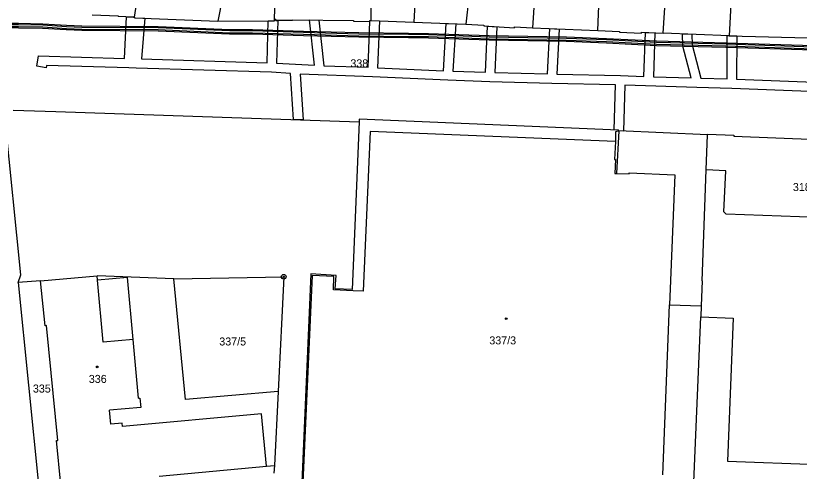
# Model space of a CAD drawing. Extents: x -755819 to -753140, y -1169796 to -1166000.
# Drawn here: x -755277.7 to -755111.2, y -1166340.4 to -1166243.5 of the extents above; entities that cross this region are included whole.
import ezdxf

# ---------------------------------------------------------------- set-up
doc = ezdxf.new("R2010")
doc.units = 0
for name, color, linetype in [('Vrstva 1', 7, 'Continuous'), ('Vrstva 18', 7, 'Continuous'), ('Vrstva 19', 7, 'Continuous'), ('Vrstva 24', 7, 'Continuous'), ('Vrstva 25', 7, 'Continuous'), ('Vrstva 27', 7, 'Continuous'), ('Vrstva 4', 7, 'Continuous')]:
    doc.layers.add(name, color=color, linetype=linetype)

msp = doc.modelspace()

# ---------------------------------------------------------------- linework, layer by layer
at = {"layer": 'Vrstva 1'}
for p, q in [((-755202.23, -1166230.31), (-755202.27, -1166244.52)), ((-755192.46, -1166230.49), (-755193.15, -1166244.87)), ((-755180.67, -1166232.34), (-755182.09, -1166245.32)), ((-755232.49, -1166232.88), (-755234.78, -1166244.67)), ((-755222.73, -1166244.3), (-755222.35, -1166232.74)), ((-755167.17, -1166233.42), (-755167.91, -1166246.12)), ((-755154.06, -1166246.68), (-755153.6, -1166234.15)), ((-755140.21, -1166247.22), (-755139.34, -1166234.67)), ((-755125.48, -1166235.18), (-755126.16, -1166247.77)), ((-755252.52, -1166243.83), (-755251.46, -1166237.18)), ((-755261.48, -1166243.36), (-755255.98, -1166243.55)), ((-755255.98, -1166243.55), (-755255.99, -1166243.71)), ((-755252.7, -1166243.82), (-755255.99, -1166243.71)), ((-755252.52, -1166243.83), (-755252.7, -1166243.82)), ((-755252.53, -1166243.95), (-755252.52, -1166243.83)), ((-755252.53, -1166243.95), (-755234.78, -1166244.67)), ((-755234.78, -1166244.67), (-755222.75, -1166244.61)), ((-755222.73, -1166244.3), (-755222.75, -1166244.61)), ((-755222.45, -1166244.3), (-755222.73, -1166244.3)), ((-755222.45, -1166244.53), (-755222.45, -1166244.3)), ((-755218.95, -1166244.57), (-755222.45, -1166244.53)), ((-755218.95, -1166244.39), (-755218.95, -1166244.57)), ((-755218.95, -1166244.39), (-755205.98, -1166244.53)), ((-755205.98, -1166244.53), (-755205.98, -1166244.71)), ((-755205.98, -1166244.71), (-755202.51, -1166244.76)), ((-755202.51, -1166244.76), (-755202.51, -1166244.52)), ((-755202.51, -1166244.52), (-755202.27, -1166244.52)), ((-755202.27, -1166244.52), (-755193.15, -1166244.87)), ((-755193.15, -1166244.87), (-755182.09, -1166245.32)), ((-755182.09, -1166245.32), (-755178.29, -1166245.53)), ((-755178.29, -1166245.53), (-755178.3, -1166245.7)), ((-755178.3, -1166245.7), (-755171.77, -1166246.07)), ((-755171.77, -1166246.07), (-755171.77, -1166245.9)), ((-755171.77, -1166245.9), (-755167.91, -1166246.12)), ((-755167.91, -1166246.12), (-755154.06, -1166246.68)), ((-755154.06, -1166246.68), (-755149.43, -1166246.86)), ((-755149.43, -1166246.86), (-755149.44, -1166247.02)), ((-755149.44, -1166247.02), (-755144.79, -1166247.2)), ((-755144.79, -1166247.2), (-755144.79, -1166247.04)), ((-755144.79, -1166247.04), (-755140.21, -1166247.22)), ((-755126.16, -1166247.77), (-755140.21, -1166247.22)), ((-755126.16, -1166247.77), (-755109.42, -1166248.26)), ((-755278.28, -1166263.57), (-755269.22, -1166263.89)), ((-755269.22, -1166263.89), (-755204.75, -1166266.07)), ((-755276.64, -1166298.62), (-755279.96, -1166265.59)), ((-755204.73, -1166265.52), (-755204.75, -1166266.07)), ((-755149.68, -1166267.82), (-755204.73, -1166265.52)), ((-755204.75, -1166266.07), (-755206.26, -1166301.71)), ((-755149.63, -1166268.02), (-755149.68, -1166267.82)), ((-755130.77, -1166268.87), (-755149.63, -1166268.02)), ((-755131.06, -1166276.29), (-755130.77, -1166268.87)), ((-755130.77, -1166268.87), (-755130.76, -1166268.69)), ((-755130.76, -1166268.69), (-755125.17, -1166268.91)), ((-755125.17, -1166268.91), (-755125.18, -1166269.14)), ((-755125.18, -1166269.14), (-755097.98, -1166270.18)), ((-755131.89, -1166299.87), (-755131.06, -1166276.29)), ((-755277.2, -1166300.21), (-755276.64, -1166298.62)), ((-755272.44, -1166299.85), (-755260.45, -1166298.83)), ((-755244.12, -1166299.46), (-755260.45, -1166298.83)), ((-755244.12, -1166299.46), (-755220.8, -1166299)), ((-755220.8, -1166299), (-755221.96, -1166323.37)), ((-755215.01, -1166298.41), (-755217.27, -1166350.66)), ((-755209.66, -1166298.78), (-755215.01, -1166298.41)), ((-755209.85, -1166301.57), (-755209.66, -1166298.78)), ((-755272.44, -1166299.85), (-755277.2, -1166300.21)), ((-755277.2, -1166300.21), (-755272.81, -1166343.86)), ((-755271.49, -1166309.42), (-755272.44, -1166299.85)), ((-755241.64, -1166325.07), (-755244.12, -1166299.46)), ((-755131.89, -1166299.87), (-755132.1, -1166305.21)), ((-755206.26, -1166301.71), (-755209.85, -1166301.57)), ((-755140.28, -1166341.14), (-755138.8, -1166305)), ((-755138.8, -1166305), (-755132.1, -1166305.21)), ((-755132.1, -1166305.21), (-755132.21, -1166307.55)), ((-755133.74, -1166344.82), (-755132.21, -1166307.55)), ((-755271.19, -1166309.39), (-755271.49, -1166309.42)), ((-755268.77, -1166333.82), (-755271.19, -1166309.39)), ((-755221.96, -1166323.37), (-755241.64, -1166325.07)), ((-755221.96, -1166323.37), (-755222.78, -1166339.11)), ((-755269.07, -1166333.85), (-755268.77, -1166333.82)), ((-755268.15, -1166343.16), (-755269.07, -1166333.85)), ((-755247.23, -1166341.42), (-755224.47, -1166339.26)), ((-755224.47, -1166339.26), (-755222.78, -1166339.11)), ((-755222.78, -1166339.11), (-755222.87, -1166340.75))]:
    msp.add_line(p, q, dxfattribs=at)
at = {"layer": 'Vrstva 24'}
for radius in [0.5, 0.1]:
    msp.add_circle((-755220.8, -1166299), radius, dxfattribs=at)
at = {"layer": 'Vrstva 25'}
for centre in [(-755173.53, -1166307.92), (-755260.42, -1166318.17)]:
    msp.add_circle(centre, 0.175, dxfattribs=at)
at = {"layer": 'Vrstva 27'}
for p, q in [((-755254.63, -1166252.59), (-755254.19, -1166243.77)), ((-755254.19, -1166243.77), (-755252.7, -1166243.82)), ((-755252.7, -1166243.82), (-755252.52, -1166243.83)), ((-755252.52, -1166243.83), (-755252.53, -1166243.95)), ((-755252.53, -1166243.95), (-755250.27, -1166244.04)), ((-755250.27, -1166244.04), (-755251, -1166252.72)), ((-755278.52, -1166245.12), (-755277.11, -1166245.14)), ((-755278.51, -1166245.37), (-755277.12, -1166245.39)), ((-755277.12, -1166245.39), (-755271.98, -1166245.48)), ((-755277.11, -1166245.14), (-755271.97, -1166245.23)), ((-755271.98, -1166245.48), (-755266.94, -1166245.79)), ((-755271.97, -1166245.23), (-755266.92, -1166245.54)), ((-755266.94, -1166245.79), (-755263.69, -1166245.95)), ((-755266.92, -1166245.54), (-755263.69, -1166245.7)), ((-755263.69, -1166245.7), (-755247.47, -1166245.81)), ((-755224.32, -1166253.51), (-755224.07, -1166244.62)), ((-755224.07, -1166244.62), (-755222.75, -1166244.61)), ((-755222.75, -1166244.61), (-755222.73, -1166244.3)), ((-755222.73, -1166244.3), (-755222.45, -1166244.3)), ((-755222.45, -1166244.3), (-755222.45, -1166244.53)), ((-755222.45, -1166244.53), (-755222.07, -1166244.53)), ((-755222.07, -1166244.53), (-755222.32, -1166253.61)), ((-755214.26, -1166254.07), (-755215.35, -1166244.43)), ((-755215.35, -1166244.43), (-755213.33, -1166244.45)), ((-755213.33, -1166244.45), (-755212.24, -1166254.15)), ((-755202.85, -1166254.49), (-755202.51, -1166244.76)), ((-755202.51, -1166244.76), (-755202.51, -1166244.52)), ((-755202.51, -1166244.52), (-755202.27, -1166244.52)), ((-755202.27, -1166244.52), (-755200.45, -1166244.59)), ((-755200.45, -1166244.59), (-755200.85, -1166254.58)), ((-755186.84, -1166255.22), (-755186.25, -1166245.15)), ((-755186.25, -1166245.15), (-755184.26, -1166245.23)), ((-755184.26, -1166245.23), (-755184.84, -1166255.29)), ((-755177.95, -1166255.52), (-755177.52, -1166245.74)), ((-755177.52, -1166245.74), (-755175.52, -1166245.86)), ((-755277.12, -1166245.89), (-755278.49, -1166245.87)), ((-755277.13, -1166246.14), (-755278.48, -1166246.12)), ((-755272.01, -1166246.23), (-755277.13, -1166246.14)), ((-755272, -1166245.98), (-755277.12, -1166245.89)), ((-755266.98, -1166246.54), (-755272.01, -1166246.23)), ((-755266.96, -1166246.29), (-755272, -1166245.98)), ((-755263.71, -1166246.7), (-755266.98, -1166246.54)), ((-755263.71, -1166246.45), (-755266.96, -1166246.29)), ((-755247.49, -1166246.56), (-755263.71, -1166246.45)), ((-755247.49, -1166246.81), (-755263.71, -1166246.7)), ((-755263.69, -1166245.95), (-755247.47, -1166246.06)), ((-755232.28, -1166247.2), (-755247.49, -1166246.56)), ((-755232.28, -1166247.45), (-755247.49, -1166246.81)), ((-755247.47, -1166245.81), (-755232.26, -1166246.45)), ((-755247.47, -1166246.06), (-755232.27, -1166246.7)), ((-755227.41, -1166247.2), (-755232.28, -1166247.2)), ((-755227.42, -1166247.45), (-755232.28, -1166247.45)), ((-755232.27, -1166246.7), (-755227.41, -1166246.7)), ((-755232.26, -1166246.45), (-755227.4, -1166246.45)), ((-755216.62, -1166247.79), (-755227.42, -1166247.45)), ((-755227.41, -1166246.7), (-755216.6, -1166247.04)), ((-755216.62, -1166247.54), (-755227.41, -1166247.2)), ((-755227.4, -1166246.45), (-755216.6, -1166246.79)), ((-755216.6, -1166246.79), (-755204.84, -1166247.1)), ((-755216.6, -1166247.04), (-755204.84, -1166247.35)), ((-755204.84, -1166247.1), (-755194.28, -1166247.23)), ((-755204.84, -1166247.35), (-755194.29, -1166247.48)), ((-755194.28, -1166247.23), (-755190.02, -1166247.29)), ((-755190.02, -1166247.29), (-755177.12, -1166247.75)), ((-755175.52, -1166245.86), (-755175.95, -1166255.58)), ((-755164.76, -1166255.89), (-755164.25, -1166246.27)), ((-755164.25, -1166246.27), (-755162.25, -1166246.35)), ((-755162.25, -1166246.35), (-755162.76, -1166255.94)), ((-755144.25, -1166256.42), (-755143.92, -1166247.07)), ((-755143.92, -1166247.07), (-755141.92, -1166247.15)), ((-755141.92, -1166247.15), (-755142.25, -1166256.49)), ((-755136.01, -1166250), (-755136.09, -1166247.38)), ((-755136.09, -1166247.38), (-755134.09, -1166247.46)), ((-755134.09, -1166247.46), (-755134.01, -1166249.72)), ((-755204.85, -1166247.85), (-755216.62, -1166247.54)), ((-755204.86, -1166248.1), (-755216.62, -1166247.79)), ((-755194.3, -1166248.23), (-755204.86, -1166248.1)), ((-755194.29, -1166247.98), (-755204.85, -1166247.85)), ((-755190.04, -1166248.29), (-755194.3, -1166248.23)), ((-755194.29, -1166247.48), (-755190.02, -1166247.54)), ((-755190.04, -1166248.04), (-755194.29, -1166247.98)), ((-755177.14, -1166248.5), (-755190.04, -1166248.04)), ((-755177.14, -1166248.75), (-755190.04, -1166248.29)), ((-755190.02, -1166247.54), (-755177.12, -1166248)), ((-755160.76, -1166248.79), (-755177.14, -1166248.5)), ((-755160.76, -1166249.04), (-755177.14, -1166248.75)), ((-755177.12, -1166247.75), (-755160.74, -1166248.04)), ((-755177.12, -1166248), (-755160.74, -1166248.29)), ((-755152.22, -1166249.11), (-755160.76, -1166248.79)), ((-755152.23, -1166249.36), (-755160.76, -1166249.04)), ((-755160.74, -1166248.04), (-755152.19, -1166248.36)), ((-755160.74, -1166248.29), (-755152.2, -1166248.61)), ((-755141.59, -1166249.65), (-755152.22, -1166249.11)), ((-755152.2, -1166248.61), (-755141.57, -1166249.15)), ((-755152.19, -1166248.36), (-755141.56, -1166248.9)), ((-755141.56, -1166248.9), (-755126.82, -1166249.28)), ((-755126.59, -1166256.96), (-755126.55, -1166247.75)), ((-755126.55, -1166247.75), (-755126.16, -1166247.77)), ((-755126.16, -1166247.77), (-755124.55, -1166247.82)), ((-755124.55, -1166247.82), (-755124.59, -1166257.03)), ((-755141.6, -1166249.9), (-755152.23, -1166249.36)), ((-755126.84, -1166250.28), (-755141.6, -1166249.9)), ((-755126.84, -1166250.03), (-755141.59, -1166249.65)), ((-755141.57, -1166249.15), (-755126.82, -1166249.53)), ((-755134.26, -1166256.74), (-755136.01, -1166250)), ((-755134.01, -1166249.72), (-755132.18, -1166256.8)), ((-755108.25, -1166250.61), (-755126.84, -1166250.03)), ((-755108.26, -1166250.86), (-755126.84, -1166250.28)), ((-755126.82, -1166249.28), (-755108.22, -1166249.86)), ((-755126.82, -1166249.53), (-755108.23, -1166250.11)), ((-755273.25, -1166254.22), (-755272.86, -1166252.04)), ((-755272.86, -1166252.04), (-755254.63, -1166252.59)), ((-755271.2, -1166254.1), (-755271.28, -1166254.57)), ((-755253.72, -1166254.62), (-755271.2, -1166254.1)), ((-755251, -1166252.72), (-755224.32, -1166253.51)), ((-755222.32, -1166253.61), (-755214.26, -1166254.07)), ((-755271.28, -1166254.57), (-755273.25, -1166254.22)), ((-755252.13, -1166254.69), (-755253.72, -1166254.62)), ((-755223.4, -1166255.54), (-755252.13, -1166254.69)), ((-755219.34, -1166255.81), (-755223.4, -1166255.54)), ((-755212.24, -1166254.15), (-755202.85, -1166254.49)), ((-755200.85, -1166254.58), (-755186.84, -1166255.22)), ((-755184.84, -1166255.29), (-755177.95, -1166255.52)), ((-755175.95, -1166255.58), (-755164.76, -1166255.89)), ((-755218.69, -1166265.6), (-755219.34, -1166255.81)), ((-755201.93, -1166256.53), (-755217.33, -1166255.92)), ((-755217.33, -1166255.92), (-755216.68, -1166265.67)), ((-755185.94, -1166257.26), (-755201.93, -1166256.53)), ((-755177.02, -1166257.55), (-755185.94, -1166257.26)), ((-755162.76, -1166255.94), (-755149.24, -1166256.24)), ((-755149.24, -1166256.24), (-755144.25, -1166256.42)), ((-755142.25, -1166256.49), (-755134.26, -1166256.74)), ((-755132.18, -1166256.8), (-755126.59, -1166256.96)), ((-755124.59, -1166257.03), (-755108.03, -1166257.66)), ((-755163.84, -1166257.92), (-755177.02, -1166257.55)), ((-755150.3, -1166258.22), (-755163.84, -1166257.92)), ((-755150.59, -1166267.78), (-755150.3, -1166258.22)), ((-755148.3, -1166258.28), (-755148.6, -1166268.07)), ((-755132.99, -1166258.78), (-755148.3, -1166258.28)), ((-755125.62, -1166258.99), (-755132.99, -1166258.78)), ((-755109.09, -1166259.62), (-755125.62, -1166258.99)), ((-755216.68, -1166265.67), (-755218.69, -1166265.6)), ((-755149.68, -1166267.82), (-755150.59, -1166267.78)), ((-755149.63, -1166268.02), (-755149.68, -1166267.82)), ((-755148.6, -1166268.07), (-755149.63, -1166268.02))]:
    msp.add_line(p, q, dxfattribs=at)
at = {"layer": 'Vrstva 4'}
for p, q in [((-755202.42, -1166268.14), (-755203.89, -1166302.07)), ((-755150.3, -1166270.28), (-755202.42, -1166268.14)), ((-755149.63, -1166268.02), (-755150.33, -1166268.24)), ((-755150.33, -1166268.24), (-755150.3, -1166270.28)), ((-755149.63, -1166268.02), (-755150.07, -1166277.06)), ((-755150.3, -1166270.28), (-755150.54, -1166274.08)), ((-755150.54, -1166274.08), (-755150.34, -1166274.09)), ((-755150.34, -1166274.09), (-755150.46, -1166277.04)), ((-755150.46, -1166277.04), (-755150.07, -1166277.06)), ((-755150.07, -1166277.06), (-755147.43, -1166277.17)), ((-755147.43, -1166277.17), (-755147.42, -1166276.94)), ((-755147.42, -1166276.94), (-755137.67, -1166277.35)), ((-755137.67, -1166277.35), (-755138.8, -1166305)), ((-755126.89, -1166276.48), (-755131.06, -1166276.29)), ((-755127.27, -1166285.19), (-755126.89, -1166276.48)), ((-755127.27, -1166285.19), (-755126.78, -1166285.68)), ((-755102.42, -1166286.6), (-755126.78, -1166285.68)), ((-755260.36, -1166299.77), (-755260.45, -1166298.83)), ((-755214.75, -1166298.72), (-755217.08, -1166350.36)), ((-755210.12, -1166298.95), (-755214.75, -1166298.72)), ((-755210.25, -1166301.8), (-755210.12, -1166298.95)), ((-755254, -1166299.15), (-755260.36, -1166299.77)), ((-755259.15, -1166312.93), (-755260.36, -1166299.77)), ((-755252.78, -1166312.35), (-755254, -1166299.15)), ((-755206.03, -1166301.98), (-755210.25, -1166301.8)), ((-755203.89, -1166302.07), (-755206.03, -1166301.98)), ((-755132.21, -1166307.55), (-755125.33, -1166307.83)), ((-755125.33, -1166307.83), (-755126.51, -1166338.22)), ((-755252.78, -1166312.35), (-755259.15, -1166312.93)), ((-755251.63, -1166324.83), (-755252.78, -1166312.35)), ((-755251.63, -1166324.83), (-755251.33, -1166324.8)), ((-755251.33, -1166324.8), (-755251.15, -1166326.82)), ((-755251.15, -1166326.82), (-755257.8, -1166327.36)), ((-755257.53, -1166330.34), (-755257.8, -1166327.36)), ((-755225.5, -1166328.14), (-755255.02, -1166330.87)), ((-755224.47, -1166339.26), (-755225.5, -1166328.14)), ((-755255.09, -1166330.13), (-755257.53, -1166330.34)), ((-755255.02, -1166330.87), (-755255.09, -1166330.13)), ((-755126.51, -1166338.22), (-755101.08, -1166339.18))]:
    msp.add_line(p, q, dxfattribs=at)

# ---------------------------------------------------------------- texts
at = {"layer": 'Vrstva 18'}
for s, p in [('338', (-755206.63, -1166254.5)), ('337/5', (-755234.48, -1166313.62)), ('335', (-755274.08, -1166323.63))]:
    msp.add_text(s, height=1.7, dxfattribs=at).set_placement(p)
at = {"layer": 'Vrstva 19'}
for s, p in [('318', (-755112.62, -1166280.79)), ('337/3', (-755177.11, -1166313.39)), ('336', (-755262.2, -1166321.58))]:
    msp.add_text(s, height=1.7, dxfattribs=at).set_placement(p)

doc.saveas('drawing.dxf')
